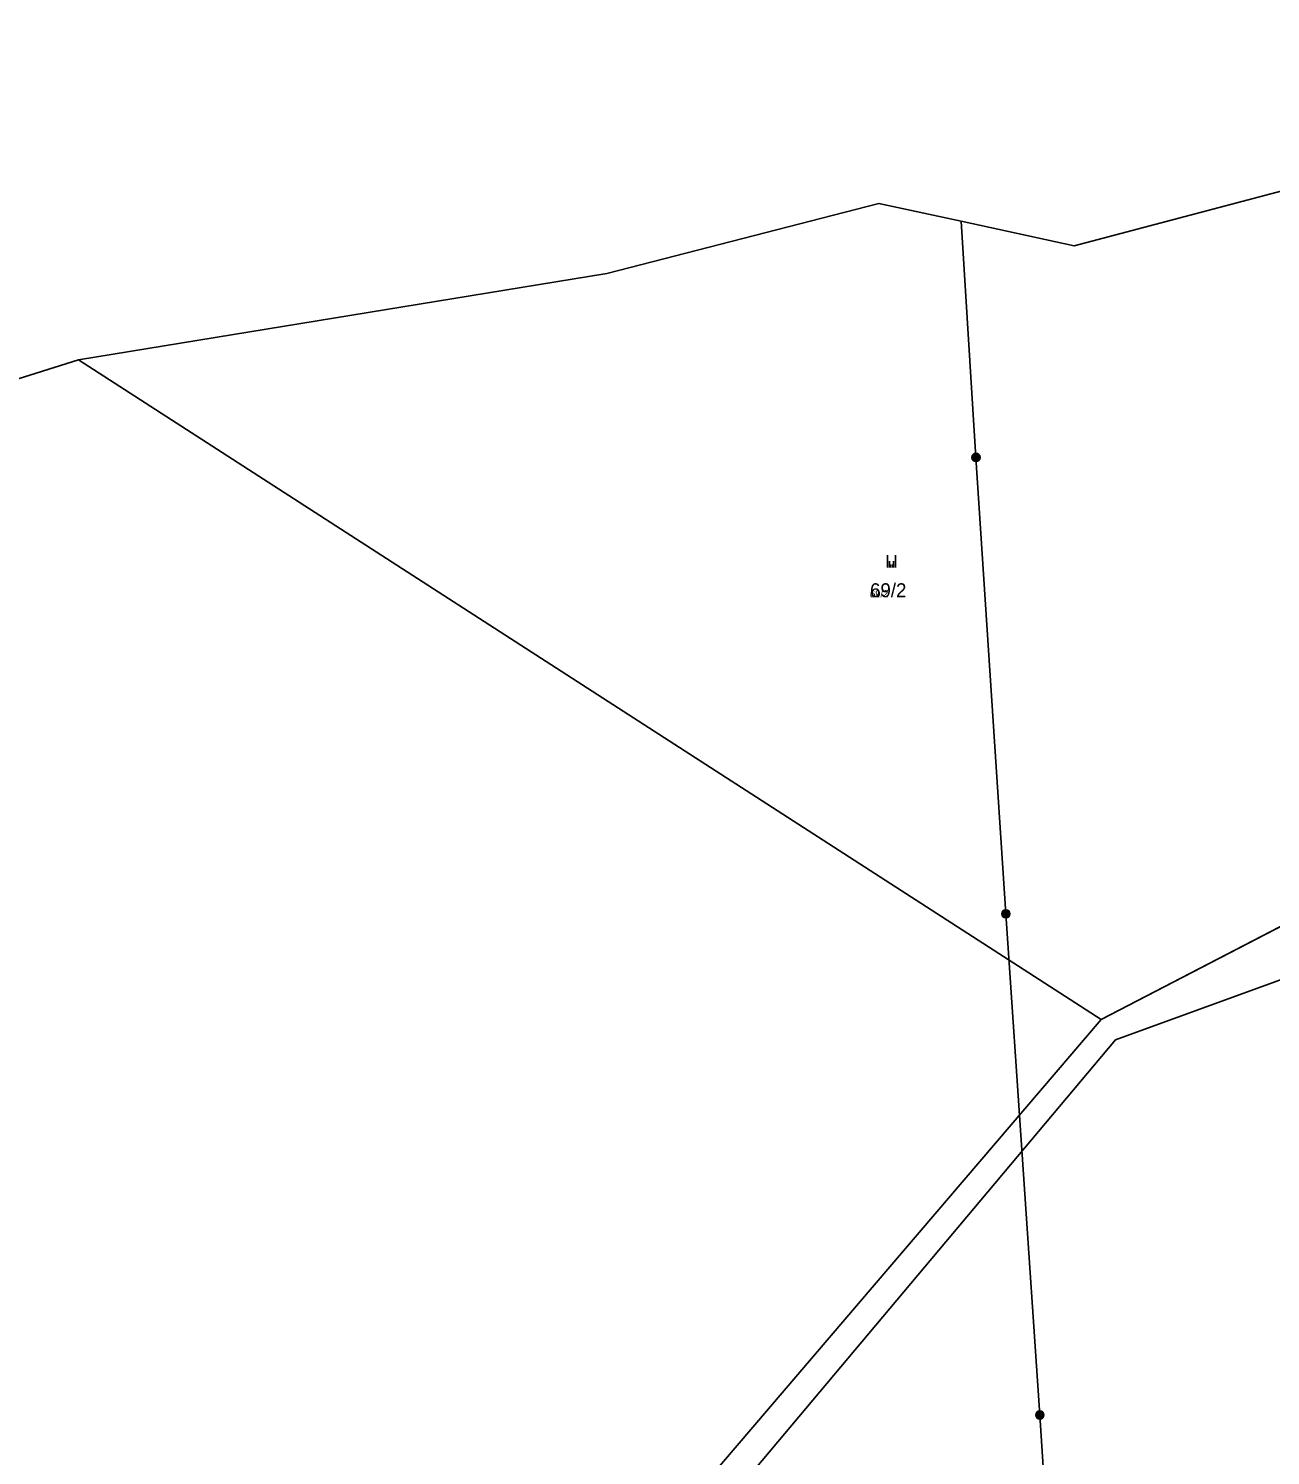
# Model space of a CAD drawing. Extents: x -759873 to -758487, y -975024 to -973516.
# Drawn here: x -759416 to -759264.7, y -973868.5 to -973694.6 of the extents above; entities that cross this region are included whole.
import ezdxf

# ---------------------------------------------------------------- set-up
doc = ezdxf.new("R2010")
doc.units = 0
for name, color, linetype in [('KAT_01_hranice KU', 7, 'Continuous'), ('KAT_02_hranice parcel', 7, 'Continuous'), ('KAT_03_1000_čísla parcelní', 7, 'Continuous'), ('KAT_03_250_čísla parcelní', 7, 'Continuous'), ('KAT_03_500_čísla parcelní', 7, 'Continuous'), ('KAT_05_1000_značky kultur', 7, 'Continuous'), ('KAT_05_250_značky kultur', 7, 'Continuous'), ('KAT_05_500_značky kultur', 7, 'Continuous'), ('KAT_09_VN', 7, 'Continuous'), ('KAT_14_plocha_pozemek', 7, 'Continuous')]:
    doc.layers.add(name, color=color, linetype=linetype)

msp = doc.modelspace()

# ---------------------------------------------------------------- linework, layer by layer
at = {"layer": 'KAT_01_hranice KU'}
msp.add_lwpolyline([(-759142.19, -973546.79), (-759155.16, -973574.44), (-759163.84, -973600.56), (-759171.66, -973625.91), (-759170.82, -973698.49), (-759174.21, -973698.71), (-759211.54, -973701.16), (-759229.93, -973705.92), (-759254, -973712), (-759288.59, -973721.1), (-759302.33, -973718.12), (-759312.36, -973715.95), (-759345.52, -973724.47), (-759409.89, -973735.02), (-759469.84, -973753.89)], dxfattribs=at)
at = {"layer": 'KAT_02_hranice parcel'}
for p, q in [((-759302.33, -973718.12), (-759312.36, -973715.95)), ((-759285.29, -973815.39), (-759409.89, -973735.02)), ((-759285.29, -973815.39), (-759260.32, -973802.42))]:
    msp.add_line(p, q, dxfattribs=at)
for points in [[(-759254, -973712), (-759288.59, -973721.1), (-759302.33, -973718.12)], [(-759312.36, -973715.95), (-759345.52, -973724.47), (-759409.89, -973735.02)], [(-759409.89, -973735.02), (-759469.84, -973753.89), (-759524.16, -973754.8), (-759548.45, -973765.63)], [(-759254.61, -973807.34), (-759283.55, -973817.84), (-759339.38, -973884.34), (-759362.29, -973932.23), (-759374.15, -973969.49)], [(-759423.55, -973994.67), (-759417.41, -973993.43), (-759394.33, -973982.37), (-759381.82, -973972.4), (-759368.74, -973932.36), (-759342.49, -973882.35), (-759285.29, -973815.39)]]:
    msp.add_lwpolyline(points, dxfattribs=at)
at = {"layer": 'KAT_05_1000_značky kultur'}
for p, q in [((-759311.33, -973760.3), (-759311.33, -973758.8)), ((-759310.33, -973760.3), (-759310.33, -973758.8))]:
    msp.add_line(p, q, dxfattribs=at)
at = {"layer": 'KAT_05_250_značky kultur'}
for p, q in [((-759310.95, -973760.3), (-759310.95, -973759.93)), ((-759310.7, -973760.3), (-759310.7, -973759.93))]:
    msp.add_line(p, q, dxfattribs=at)
at = {"layer": 'KAT_05_500_značky kultur'}
for p, q in [((-759311.08, -973760.3), (-759311.08, -973759.55)), ((-759310.58, -973760.3), (-759310.58, -973759.55))]:
    msp.add_line(p, q, dxfattribs=at)
at = {"layer": 'KAT_09_VN'}
for p, q in [((-759302.33, -973718.12), (-759300.54, -973746.9)), ((-759300.54, -973746.9), (-759296.9, -973802.51)), ((-759296.9, -973802.51), (-759292.76, -973863.57)), ((-759292.76, -973863.57), (-759289.59, -973913.77))]:
    msp.add_line(p, q, dxfattribs=at)
for centre, radius in [((-759300.54, -973746.9), 0.5), ((-759300.54, -973746.9), 0.4), ((-759300.54, -973746.9), 0.3), ((-759300.54, -973746.9), 0.2), ((-759300.54, -973746.9), 0.1), ((-759296.9, -973802.51), 0.5), ((-759296.9, -973802.51), 0.4), ((-759296.9, -973802.51), 0.3), ((-759296.9, -973802.51), 0.2), ((-759296.9, -973802.51), 0.1), ((-759292.76, -973863.57), 0.5), ((-759292.76, -973863.57), 0.4), ((-759292.76, -973863.57), 0.3), ((-759292.76, -973863.57), 0.2), ((-759292.76, -973863.57), 0.1)]:
    msp.add_circle(centre, radius, dxfattribs=at)
at = {"layer": 'KAT_14_plocha_pozemek'}
for points in [[(-759254, -973712), (-759288.59, -973721.1), (-759302.33, -973718.12), (-759312.36, -973715.95), (-759345.52, -973724.47), (-759409.89, -973735.02), (-759285.29, -973815.39), (-759260.32, -973802.42)], [(-759369.19, -973966.69), (-759369.12, -973969.2), (-759338.1, -973953.37), (-759312.75, -973942.6), (-759287.59, -973930.1), (-759267.19, -973923.85), (-759241.41, -973934.23), (-759215.45, -973938.97), (-759240.34, -973919.77), (-759255.09, -973897.06), (-759254.61, -973807.34), (-759283.55, -973817.84), (-759339.38, -973884.34), (-759362.29, -973932.23), (-759374.15, -973969.49)]]:
    msp.add_lwpolyline(points, close=True, dxfattribs=at)
for points in [[(-759417.41, -973993.43), (-759394.33, -973982.37), (-759381.82, -973972.4), (-759368.74, -973932.36), (-759342.49, -973882.35), (-759285.29, -973815.39), (-759409.89, -973735.02), (-759469.84, -973753.89)], [(-759260.32, -973802.42), (-759285.29, -973815.39), (-759342.49, -973882.35), (-759368.74, -973932.36), (-759381.82, -973972.4), (-759394.33, -973982.37), (-759417.41, -973993.43)], [(-759439.94, -974002.4), (-759409.9, -973995.83), (-759392.43, -973986.14), (-759375.02, -973972.21), (-759374.15, -973969.49), (-759362.29, -973932.23), (-759339.38, -973884.34), (-759283.55, -973817.84), (-759254.61, -973807.34)]]:
    msp.add_lwpolyline(points, dxfattribs=at)

# ---------------------------------------------------------------- texts
at = {"layer": 'KAT_03_1000_čísla parcelní'}
msp.add_text('69/2', height=1.7, dxfattribs=at).set_placement((-759313.44, -973763.93))
at = {"layer": 'KAT_03_250_čísla parcelní'}
msp.add_text('69/2', height=0.425, dxfattribs=at).set_placement((-759313.44, -973763.93))
at = {"layer": 'KAT_03_500_čísla parcelní'}
msp.add_text('69/2', height=0.85, dxfattribs=at).set_placement((-759313.44, -973763.93))

doc.saveas('drawing.dxf')
